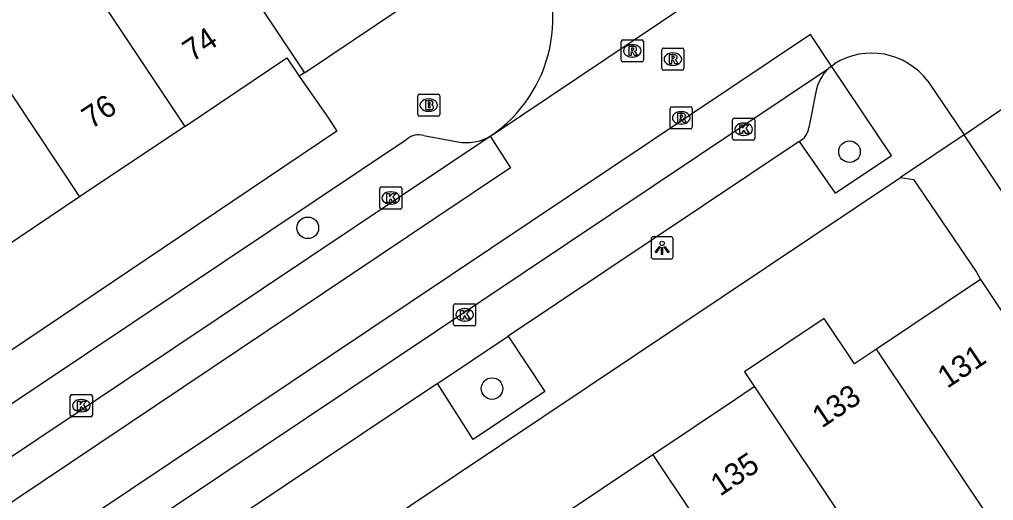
# Model space of a CAD drawing. Extents: x 158352 to 159489, y 383828 to 384597.
# Drawn here: x 158892.07 to 158936.22, y 384258.3 to 384280.08 of the extents above; entities that cross this region are included whole.
import ezdxf

# ---------------------------------------------------------------- set-up
doc = ezdxf.new("R2010")
doc.units = 0
for name, color, linetype in [('IMGEO_Boom', 7, 'Continuous'), ('IMGEO_Brandkraan', 7, 'Continuous'), ('IMGEO_Kolk', 7, 'Continuous'), ('IMGEO_Lichtpunt', 7, 'Continuous'), ('IMGEO_Pand', 7, 'Continuous'), ('IMGEO_Pand_nummerreeks', 7, 'Continuous'), ('IMGEO_Parkeervlak_open', 7, 'Continuous'), ('IMGEO_Rijbaan_lokaal_gesloten', 7, 'Continuous'), ('IMGEO_Rijbaan_lokaal_open', 7, 'Continuous'), ('IMGEO_Rioolput', 7, 'Continuous'), ('IMGEO_Voetpad_open', 7, 'Continuous')]:
    doc.layers.add(name, color=color, linetype=linetype)

msp = doc.modelspace()

# ---------------------------------------------------------------- linework, layer by layer
at = {"layer": 'IMGEO_Boom'}
for centre in [(158929.69, 384274.094), (158905.137, 384270.645), (158913.488, 384263.366)]:
    msp.add_circle(centre, 0.489, dxfattribs=at)
at = {"layer": 'IMGEO_Brandkraan'}
for p, q in [((158910.194, 384276.703), (158911.046, 384276.703)), ((158910.119, 384275.777), (158910.119, 384276.629)), ((158910.607, 384276.483), (158910.632, 384276.483)), ((158911.12, 384276.629), (158911.12, 384275.777)), ((158910.63, 384275.923), (158910.605, 384275.923)), ((158911.046, 384275.703), (158910.194, 384275.703))]:
    msp.add_line(p, q, dxfattribs=at)
for points in [[(158910.194, 384276.703), (158911.046, 384276.703)], [(158910.119, 384275.777), (158910.119, 384276.629)], [(158910.467, 384276.403), (158910.467, 384276.003), (158910.68, 384276.003)], [(158910.698, 384276.403), (158910.467, 384276.403)], [(158910.646, 384276.322), (158910.592, 384276.322), (158910.592, 384276.246)], [(158910.592, 384276.246), (158910.645, 384276.246)], [(158911.12, 384276.629), (158911.12, 384275.777)], [(158910.654, 384276.17), (158910.592, 384276.17), (158910.592, 384276.089)], [(158910.592, 384276.089), (158910.654, 384276.089)], [(158911.046, 384275.703), (158910.194, 384275.703)]]:
    msp.add_lwpolyline(points, dxfattribs=at)
for centre, radius, start, end in [((158910.196, 384276.627), 0.0765, 91.552, 178.448), ((158910.196, 384276.627), 0.0765, 91.552, 178.448), ((158911.044, 384276.627), 0.0765, 1.552, 88.448), ((158911.044, 384276.627), 0.0765, 1.552, 88.448), ((158910.647, 384276.284), 0.0379, 267.8285, 90.9355), ((158910.702, 384276.258), 0.145, 59.4692, 91.5367), ((158910.727, 384276.305), 0.0922, 285.5137, 58.1501), ((158910.732, 384276.113), 0.105, 301.3115, 78.989), ((158910.196, 384275.779), 0.0765, 181.552, 268.448), ((158910.196, 384275.779), 0.0765, 181.552, 268.448), ((158910.655, 384276.129), 0.0404, 269.8759, 90.5077), ((158910.686, 384276.254), 0.251, 268.6676, 293.5347), ((158911.044, 384275.779), 0.0765, 271.552, 358.448), ((158911.044, 384275.779), 0.0765, 271.552, 358.448)]:
    msp.add_arc(centre, radius, start, end, dxfattribs=at)
for centre, major_axis, ratio, start_param, end_param in [((158910.606, 384276.203), (-0.387, 0.002), 0.722429, 4.712389, 7.853982), ((158910.631, 384276.203), (-0.39, 0.002), 0.717154, 1.570796, 4.712389)]:
    msp.add_ellipse(centre, major_axis=major_axis, ratio=ratio, start_param=start_param, end_param=end_param, dxfattribs=at)
at = {"layer": 'IMGEO_Kolk'}
for p, q in [((158924.393, 384274.686), (158924.393, 384275.538)), ((158924.468, 384275.612), (158925.32, 384275.612)), ((158924.881, 384275.392), (158924.906, 384275.392)), ((158925.394, 384275.538), (158925.394, 384274.686)), ((158925.32, 384274.612), (158924.468, 384274.612)), ((158924.904, 384274.832), (158924.879, 384274.832)), ((158908.399, 384271.572), (158908.399, 384272.424)), ((158908.474, 384272.498), (158909.326, 384272.498)), ((158908.887, 384272.278), (158908.912, 384272.278)), ((158909.4, 384272.424), (158909.4, 384271.572)), ((158909.326, 384271.498), (158908.474, 384271.498)), ((158908.91, 384271.718), (158908.885, 384271.718)), ((158911.745, 384266.28), (158911.745, 384267.132)), ((158911.82, 384267.206), (158912.672, 384267.206)), ((158912.233, 384266.986), (158912.258, 384266.986)), ((158912.746, 384267.132), (158912.746, 384266.28)), ((158912.672, 384266.206), (158911.82, 384266.206)), ((158912.256, 384266.426), (158912.231, 384266.426)), ((158894.375, 384262.167), (158894.375, 384263.019)), ((158894.45, 384263.093), (158895.302, 384263.093)), ((158895.376, 384263.019), (158895.376, 384262.167)), ((158894.863, 384262.873), (158894.888, 384262.873)), ((158895.302, 384262.093), (158894.45, 384262.093)), ((158894.886, 384262.313), (158894.861, 384262.313))]:
    msp.add_line(p, q, dxfattribs=at)
for points in [[(158924.393, 384274.686), (158924.393, 384275.538)], [(158924.468, 384275.612), (158925.32, 384275.612)], [(158924.714, 384275.312), (158924.837, 384275.312), (158924.837, 384275.161), (158924.967, 384275.312), (158925.131, 384275.312), (158924.985, 384275.161), (158925.138, 384274.912), (158924.986, 384274.912), (158924.901, 384275.076), (158924.837, 384275.009), (158924.837, 384274.912), (158924.714, 384274.912), (158924.714, 384275.312)], [(158925.394, 384275.538), (158925.394, 384274.686)], [(158925.32, 384274.612), (158924.468, 384274.612)], [(158908.399, 384271.572), (158908.399, 384272.424)], [(158908.474, 384272.498), (158909.326, 384272.498)], [(158909.4, 384272.424), (158909.4, 384271.572)], [(158908.72, 384272.198), (158908.843, 384272.198), (158908.843, 384272.047), (158908.973, 384272.198), (158909.137, 384272.198), (158908.991, 384272.047), (158909.144, 384271.798), (158908.992, 384271.798), (158908.907, 384271.962), (158908.843, 384271.895), (158908.843, 384271.798), (158908.72, 384271.798), (158908.72, 384272.198)], [(158909.326, 384271.498), (158908.474, 384271.498)], [(158911.745, 384266.28), (158911.745, 384267.132)], [(158911.82, 384267.206), (158912.672, 384267.206)], [(158912.746, 384267.132), (158912.746, 384266.28)], [(158912.066, 384266.906), (158912.189, 384266.906), (158912.189, 384266.755), (158912.319, 384266.906), (158912.483, 384266.906), (158912.337, 384266.755), (158912.49, 384266.506), (158912.338, 384266.506), (158912.253, 384266.67), (158912.189, 384266.603), (158912.189, 384266.506), (158912.066, 384266.506), (158912.066, 384266.906)], [(158912.672, 384266.206), (158911.82, 384266.206)], [(158894.375, 384262.167), (158894.375, 384263.019)], [(158894.45, 384263.093), (158895.302, 384263.093)], [(158895.376, 384263.019), (158895.376, 384262.167)], [(158894.696, 384262.793), (158894.819, 384262.793), (158894.819, 384262.642), (158894.949, 384262.793), (158895.113, 384262.793), (158894.967, 384262.642), (158895.12, 384262.393), (158894.968, 384262.393), (158894.883, 384262.557), (158894.819, 384262.49), (158894.819, 384262.393), (158894.696, 384262.393), (158894.696, 384262.793)], [(158895.302, 384262.093), (158894.45, 384262.093)]]:
    msp.add_lwpolyline(points, dxfattribs=at)
for centre, start, end in [((158924.47, 384275.536), 91.552, 178.448), ((158924.47, 384275.536), 91.552, 178.448), ((158925.318, 384275.536), 1.552, 88.448), ((158925.318, 384275.536), 1.552, 88.448), ((158924.47, 384274.688), 181.552, 268.448), ((158924.47, 384274.688), 181.552, 268.448), ((158925.318, 384274.688), 271.552, 358.448), ((158925.318, 384274.688), 271.552, 358.448), ((158908.476, 384272.422), 91.552, 178.448), ((158908.476, 384272.422), 91.552, 178.448), ((158909.324, 384272.422), 1.552, 88.448), ((158909.324, 384272.422), 1.552, 88.448), ((158908.476, 384271.574), 181.552, 268.448), ((158908.476, 384271.574), 181.552, 268.448), ((158909.324, 384271.574), 271.552, 358.448), ((158909.324, 384271.574), 271.552, 358.448), ((158911.822, 384267.13), 91.552, 178.448), ((158911.822, 384267.13), 91.552, 178.448), ((158912.67, 384267.13), 1.552, 88.448), ((158912.67, 384267.13), 1.552, 88.448), ((158911.822, 384266.282), 181.552, 268.448), ((158911.822, 384266.282), 181.552, 268.448), ((158912.67, 384266.282), 271.552, 358.448), ((158912.67, 384266.282), 271.552, 358.448), ((158894.452, 384263.017), 91.552, 178.448), ((158894.452, 384263.017), 91.552, 178.448), ((158895.3, 384263.017), 1.552, 88.448), ((158895.3, 384263.017), 1.552, 88.448), ((158894.452, 384262.169), 181.552, 268.448), ((158894.452, 384262.169), 181.552, 268.448), ((158895.3, 384262.169), 271.552, 358.448), ((158895.3, 384262.169), 271.552, 358.448)]:
    msp.add_arc(centre, 0.0765, start, end, dxfattribs=at)
for centre, major_axis, ratio, start_param, end_param in [((158924.88, 384275.112), (-0.387, 0.002), 0.722429, 4.712389, 7.853982), ((158924.905, 384275.112), (-0.39, 0.002), 0.717154, 1.570796, 4.712389), ((158908.886, 384271.998), (-0.387, 0.002), 0.722429, 4.712389, 7.853982), ((158908.911, 384271.998), (-0.39, 0.002), 0.717154, 1.570796, 4.712389), ((158912.232, 384266.706), (-0.387, 0.002), 0.722429, 4.712389, 7.853982), ((158912.257, 384266.706), (-0.39, 0.002), 0.717154, 1.570796, 4.712389), ((158894.862, 384262.593), (-0.387, 0.002), 0.722429, 4.712389, 7.853982), ((158894.887, 384262.593), (-0.39, 0.002), 0.717154, 1.570796, 4.712389)]:
    msp.add_ellipse(centre, major_axis=major_axis, ratio=ratio, start_param=start_param, end_param=end_param, dxfattribs=at)
at = {"layer": 'IMGEO_Lichtpunt'}
for p, q in [((158920.698, 384270.144), (158920.698, 384269.337)), ((158920.698, 384270.144), (158920.698, 384269.337)), ((158921.6, 384270.239), (158920.792, 384270.239)), ((158921.6, 384270.239), (158920.792, 384270.239)), ((158921.694, 384269.337), (158921.694, 384270.144)), ((158921.694, 384269.337), (158921.694, 384270.144)), ((158920.792, 384269.243), (158921.6, 384269.243)), ((158920.792, 384269.243), (158921.6, 384269.243))]:
    msp.add_line(p, q, dxfattribs=at)
for points in [[(158921.072, 384269.808), (158921.111, 384269.78), (158920.923, 384269.518), (158920.885, 384269.545), (158921.072, 384269.808)], [(158921.174, 384269.76), (158921.221, 384269.76), (158921.221, 384269.438), (158921.174, 384269.438), (158921.174, 384269.76)], [(158921.284, 384269.78), (158921.322, 384269.807), (158921.509, 384269.545), (158921.47, 384269.517), (158921.284, 384269.78)]]:
    msp.add_lwpolyline(points, dxfattribs=at)
msp.add_circle((158921.197, 384269.942), 0.0994, dxfattribs=at)
for centre, start, end in [((158920.792, 384270.144), 90, 180), ((158920.792, 384270.144), 90, 180), ((158921.6, 384270.144), 0, 90), ((158921.6, 384270.144), 0, 90), ((158920.792, 384269.337), 180, 270), ((158920.792, 384269.337), 180, 270), ((158921.6, 384269.337), 270, 0), ((158921.6, 384269.337), 270, 360)]:
    msp.add_arc(centre, 0.0946, start, end, dxfattribs=at)
at = {"layer": 'IMGEO_Pand'}
for points in [[(158896.956, 384288.943), (158896.99, 384288.891), (158897.35, 384289.13), (158897.771, 384288.498), (158904.982, 384277.669)], [(158887.625, 384282.83), (158894.795, 384272.049)], [(158895.032, 384282.05), (158899.561, 384275.241)], [(158904.982, 384277.669), (158911.517, 384282.061)], [(158899.561, 384275.241), (158904.194, 384278.344), (158904.752, 384277.514)], [(158904.982, 384277.669), (158904.752, 384277.514)], [(158899.561, 384275.241), (158894.795, 384272.049)], [(158894.795, 384272.049), (158890.692, 384269.302), (158891.066, 384268.746), (158890.401, 384268.299)], [(158935.621, 384268.3), (158930.912, 384265.149)], [(158935.621, 384268.3), (158940.261, 384261.367)], [(158930.912, 384265.149), (158929.916, 384264.482), (158928.539, 384266.54), (158924.927, 384264.123), (158925.377, 384263.451)], [(158941.716, 384249.009), (158941.052, 384250), (158937.861, 384254.768), (158930.912, 384265.149)], [(158925.377, 384263.451), (158925.239, 384263.358), (158924.521, 384262.877), (158920.77, 384260.367)], [(158925.377, 384263.451), (158929.925, 384256.656), (158929.999, 384256.546)], [(158920.77, 384260.367), (158916.162, 384257.283)], [(158920.77, 384260.367), (158927.755, 384249.931)]]:
    msp.add_lwpolyline(points, dxfattribs=at)
at = {"layer": 'IMGEO_Parkeervlak_open'}
for points in [[(158928.158, 384276.783), (158927.845, 384275.188)], [(158911.019, 384263.59), (158914.225, 384265.735)]]:
    msp.add_lwpolyline(points, dxfattribs=at)
for centre, radius, start, end in [((158930.125, 384276.424), 1.999, 133.7973, 169.658), ((158927.016, 384275.295), 0.836, 298.2049, 352.67)]:
    msp.add_arc(centre, radius, start, end, dxfattribs=at)
at = {"layer": 'IMGEO_Rijbaan_lokaal_gesloten'}
for points in [[(158928.875, 384277.975), (158927.924, 384279.398), (158875.348, 384244.245), (158846.287, 384224.725)], [(158928.875, 384277.975), (158928.741, 384277.867)], [(158847.89, 384223.805), (158928.741, 384277.867)], [(158843.894, 384228.271), (158844.531, 384228.697), (158853.892, 384235.025), (158913.401, 384274.791)], [(158913.401, 384274.791), (158914.324, 384273.367), (158910.948, 384271.094), (158874.134, 384246.446), (158844.821, 384226.897)]]:
    msp.add_lwpolyline(points, dxfattribs=at)
at = {"layer": 'IMGEO_Rijbaan_lokaal_open'}
for points in [[(158927.414, 384284.178), (158913.55, 384274.866), (158913.401, 384274.791)], [(158928.875, 384277.975), (158929.002, 384278.079)], [(158933.238, 384277.293), (158934.878, 384274.851)], [(158934.878, 384274.851), (158937.565, 384276.679)], [(158939.624, 384267.764), (158937.931, 384270.305), (158934.878, 384274.851)]]:
    msp.add_lwpolyline(points, dxfattribs=at)
for centre, radius, start, end in [((158909.81, 384280.13), 6.435, 303.9265, 31.7566), ((158930.687, 384275.353), 3.205, 37.2519, 121.7245)]:
    msp.add_arc(centre, radius, start, end, dxfattribs=at)
at = {"layer": 'IMGEO_Rioolput'}
for p, q in [((158919.344, 384278.233), (158919.344, 384279.085)), ((158919.419, 384279.159), (158920.271, 384279.159)), ((158919.832, 384278.939), (158919.857, 384278.939)), ((158920.345, 384279.085), (158920.345, 384278.233)), ((158921.183, 384277.859), (158921.183, 384278.711)), ((158921.258, 384278.785), (158922.11, 384278.785)), ((158921.671, 384278.565), (158921.696, 384278.565)), ((158922.184, 384278.711), (158922.184, 384277.859)), ((158920.271, 384278.159), (158919.419, 384278.159)), ((158919.855, 384278.379), (158919.83, 384278.379)), ((158921.694, 384278.005), (158921.669, 384278.005)), ((158922.11, 384277.785), (158921.258, 384277.785)), ((158921.56, 384275.201), (158921.56, 384276.053)), ((158921.635, 384276.127), (158922.487, 384276.127)), ((158922.048, 384275.907), (158922.073, 384275.907)), ((158922.561, 384276.053), (158922.561, 384275.201)), ((158922.071, 384275.347), (158922.046, 384275.347)), ((158922.487, 384275.127), (158921.635, 384275.127))]:
    msp.add_line(p, q, dxfattribs=at)
for points in [[(158919.344, 384278.233), (158919.344, 384279.085)], [(158919.419, 384279.159), (158920.271, 384279.159)], [(158919.933, 384278.857), (158919.681, 384278.859), (158919.681, 384278.459)], [(158920.345, 384279.085), (158920.345, 384278.233)], [(158919.681, 384278.459), (158919.805, 384278.459), (158919.805, 384278.621), (158919.816, 384278.621)], [(158919.859, 384278.778), (158919.805, 384278.778), (158919.805, 384278.697)], [(158919.805, 384278.697), (158919.857, 384278.697)], [(158919.863, 384278.592), (158919.934, 384278.459), (158920.074, 384278.459), (158920.009, 384278.585)], [(158921.183, 384277.859), (158921.183, 384278.711)], [(158921.258, 384278.785), (158922.11, 384278.785)], [(158921.772, 384278.483), (158921.52, 384278.485), (158921.52, 384278.085)], [(158921.698, 384278.404), (158921.644, 384278.404), (158921.644, 384278.323)], [(158922.184, 384278.711), (158922.184, 384277.859)], [(158920.271, 384278.159), (158919.419, 384278.159)], [(158921.52, 384278.085), (158921.644, 384278.085), (158921.644, 384278.247), (158921.655, 384278.247)], [(158921.644, 384278.323), (158921.696, 384278.323)], [(158921.702, 384278.218), (158921.773, 384278.085), (158921.913, 384278.085), (158921.848, 384278.211)], [(158922.11, 384277.785), (158921.258, 384277.785)], [(158921.56, 384275.201), (158921.56, 384276.053)], [(158921.635, 384276.127), (158922.487, 384276.127)], [(158922.149, 384275.825), (158921.897, 384275.827), (158921.897, 384275.427)], [(158922.561, 384276.053), (158922.561, 384275.201)], [(158921.897, 384275.427), (158922.021, 384275.427), (158922.021, 384275.589), (158922.032, 384275.589)], [(158922.075, 384275.746), (158922.021, 384275.746), (158922.021, 384275.665)], [(158922.021, 384275.665), (158922.073, 384275.665)], [(158922.079, 384275.56), (158922.15, 384275.427), (158922.29, 384275.427), (158922.225, 384275.553)], [(158922.487, 384275.127), (158921.635, 384275.127)]]:
    msp.add_lwpolyline(points, dxfattribs=at)
for centre, radius, start, end in [((158919.421, 384279.083), 0.0765, 91.552, 178.448), ((158919.421, 384279.083), 0.0765, 91.552, 178.448), ((158919.932, 384278.747), 0.109, 350.3612, 89.416), ((158920.269, 384279.083), 0.0765, 1.552, 88.448), ((158920.269, 384279.083), 0.0765, 1.552, 88.448), ((158919.815, 384278.568), 0.0533, 26.0293, 88.6989), ((158919.841, 384278.886), 0.19, 274.7715, 282.9687), ((158919.865, 384278.682), 0.0964, 77.0061, 93.1865), ((158919.879, 384278.739), 0.0378, 276.6634, 79.6772), ((158919.93, 384278.747), 0.112, 277.5842, 350.9817), ((158919.914, 384278.532), 0.108, 29.5134, 73.7905), ((158921.26, 384278.709), 0.0765, 91.552, 178.448), ((158921.26, 384278.709), 0.0765, 91.552, 178.448), ((158921.704, 384278.308), 0.0964, 77.0061, 93.1865), ((158921.718, 384278.365), 0.0378, 276.6634, 79.6772), ((158921.771, 384278.373), 0.109, 350.3612, 89.416), ((158922.108, 384278.709), 0.0765, 1.552, 88.448), ((158922.108, 384278.709), 0.0765, 1.552, 88.448), ((158919.421, 384278.235), 0.0765, 181.552, 268.448), ((158919.421, 384278.235), 0.0765, 181.552, 268.448), ((158920.269, 384278.235), 0.0765, 271.552, 358.448), ((158920.269, 384278.235), 0.0765, 271.552, 358.448), ((158921.654, 384278.194), 0.0533, 26.0293, 88.6989), ((158921.68, 384278.512), 0.19, 274.7715, 282.9687), ((158921.769, 384278.373), 0.112, 277.5842, 350.9817), ((158921.753, 384278.158), 0.108, 29.5134, 73.7905), ((158921.26, 384277.861), 0.0765, 181.552, 268.448), ((158921.26, 384277.861), 0.0765, 181.552, 268.448), ((158922.108, 384277.861), 0.0765, 271.552, 358.448), ((158922.108, 384277.861), 0.0765, 271.552, 358.448), ((158921.637, 384276.051), 0.0765, 91.552, 178.448), ((158921.637, 384276.051), 0.0765, 91.552, 178.448), ((158922.148, 384275.715), 0.109, 350.3612, 89.416), ((158922.485, 384276.051), 0.0765, 1.552, 88.448), ((158922.485, 384276.051), 0.0765, 1.552, 88.448), ((158922.031, 384275.536), 0.0533, 26.0293, 88.6989), ((158922.057, 384275.854), 0.19, 274.7715, 282.9687), ((158922.081, 384275.65), 0.0964, 77.0061, 93.1865), ((158922.095, 384275.707), 0.0378, 276.6634, 79.6772), ((158922.146, 384275.715), 0.112, 277.5842, 350.9817), ((158922.13, 384275.5), 0.108, 29.5134, 73.7905), ((158921.637, 384275.203), 0.0765, 181.552, 268.448), ((158921.637, 384275.203), 0.0765, 181.552, 268.448), ((158922.485, 384275.203), 0.0765, 271.552, 358.448), ((158922.485, 384275.203), 0.0765, 271.552, 358.448)]:
    msp.add_arc(centre, radius, start, end, dxfattribs=at)
for centre, major_axis, ratio, start_param, end_param in [((158919.831, 384278.659), (-0.387, 0.002), 0.722429, 4.712389, 7.853982), ((158919.856, 384278.659), (-0.39, 0.002), 0.717154, 1.570796, 4.712389), ((158921.67, 384278.285), (-0.387, 0.002), 0.722429, 4.712389, 7.853982), ((158921.695, 384278.285), (-0.39, 0.002), 0.717154, 1.570796, 4.712389), ((158922.047, 384275.627), (-0.387, 0.002), 0.722429, 4.712389, 7.853982), ((158922.072, 384275.627), (-0.39, 0.002), 0.717154, 1.570796, 4.712389)]:
    msp.add_ellipse(centre, major_axis=major_axis, ratio=ratio, start_param=start_param, end_param=end_param, dxfattribs=at)
at = {"layer": 'IMGEO_Voetpad_open'}
for points in [[(158927.411, 384274.558), (158929.038, 384272.214), (158931.585, 384273.921), (158928.875, 384277.975)], [(158904.752, 384277.514), (158906.1, 384275.563), (158906.452, 384275.023), (158824.924, 384220.195), (158821.151, 384217.705), (158820.552, 384218.57), (158819.391, 384220.337)], [(158819.794, 384214.568), (158822.229, 384216.216), (158829.341, 384221.029), (158831.356, 384222.372), (158841.384, 384229.054), (158843.37, 384230.376), (158909.63, 384274.668)], [(158910.392, 384274.826), (158911.936, 384274.536)], [(158927.411, 384274.558), (158914.225, 384265.735)], [(158934.878, 384274.851), (158932.003, 384272.919)], [(158849.203, 384217.574), (158932.003, 384272.919)], [(158932.003, 384272.919), (158932.586, 384272.838), (158935.437, 384268.635), (158935.621, 384268.3)], [(158914.225, 384265.735), (158915.877, 384263.232), (158912.632, 384261.067), (158911.019, 384263.59)], [(158911.019, 384263.59), (158895.514, 384253.229)]]:
    msp.add_lwpolyline(points, dxfattribs=at)
for centre, radius, start, end in [((158910.161, 384274.023), 0.836, 73.9671, 129.4613), ((158912.307, 384276.739), 2.234, 260.4386, 299.3095)]:
    msp.add_arc(centre, radius, start, end, dxfattribs=at)

# ---------------------------------------------------------------- texts
at = {"layer": 'IMGEO_Pand_nummerreeks'}
for s, rotation, p in [('74', 33.6326, (158899.897, 384278.136)), ('76', 33.6312, (158895.326, 384275.096)), ('131', 33.8023, (158934.116, 384263.346)), ('133', 33.7931, (158928.435, 384261.55)), ('135', 33.7931, (158923.828, 384258.467))]:
    msp.add_text(s, height=1, rotation=rotation, dxfattribs=at).set_placement(p)

doc.saveas('drawing.dxf')
